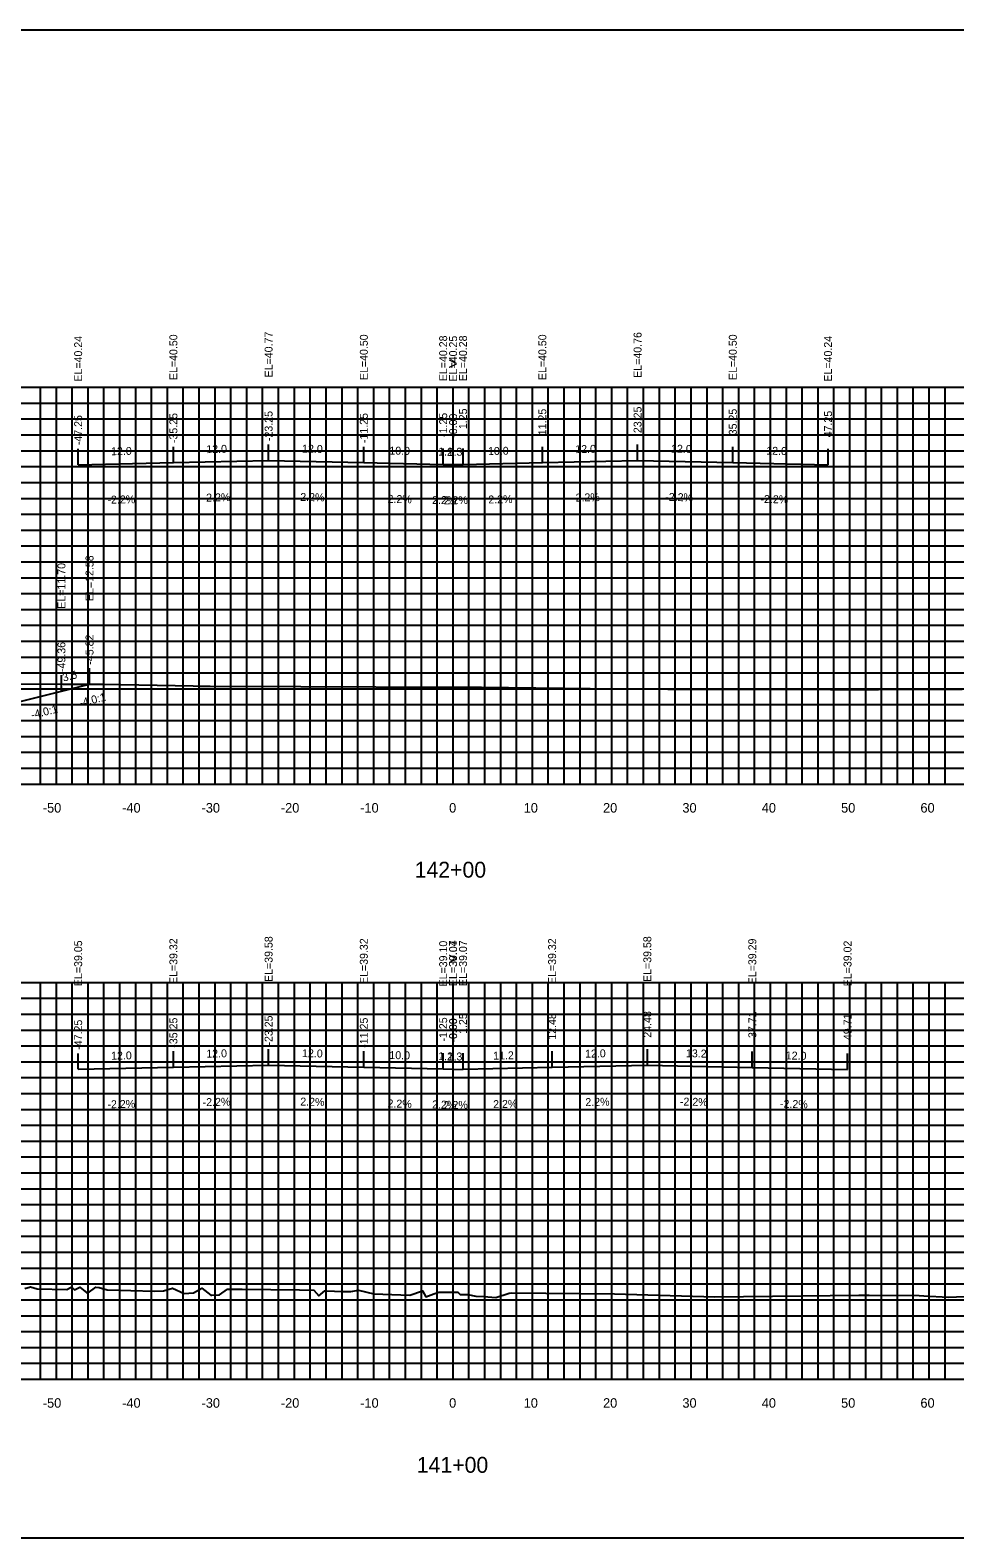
# Model space of a CAD drawing. Extents: x 1800880 to 1818864, y 245271 to 250560.
# Drawn here: x 1809479.5 to 1809596.1, y 250355.3 to 250545.3 of the extents above; entities that cross this region are included whole.
import ezdxf

# ---------------------------------------------------------------- set-up
doc = ezdxf.new("R2010")
doc.units = 0
for name, color, linetype in [('ANNO-TXT', 7, 'Continuous'), ('CL-CNST', 7, 'Continuous'), ('DESIGN - DRAINAGE - Bridges', 7, 'Continuous'), ('Level 32', 7, 'Continuous'), ('Level 37', 7, 'Continuous'), ('Level 46', 7, 'Continuous'), ('Level 62', 7, 'Continuous'), ('SHT-BDR', 7, 'Continuous')]:
    doc.layers.add(name, color=color, linetype=linetype)

msp = doc.modelspace()

# ---------------------------------------------------------------- linework, layer by layer
at = {"layer": 'CL-CNST'}
for points in [[(1809476.55, 250462.96), (1809483.67, 250462.9), (1809488.18, 250462.9), (1809488.53, 250462.9), (1809488.69, 250462.9), (1809500.06, 250462.69), (1809500.94, 250462.67), (1809500.99, 250462.67), (1809501.49, 250462.67), (1809501.75, 250462.66), (1809502.2, 250462.66), (1809502.2, 250462.66), (1809513.63, 250462.62), (1809523.07, 250462.55), (1809535.88, 250462.51), (1809536.24, 250462.51), (1809536.38, 250462.51), (1809553.49, 250462.33), (1809553.96, 250462.33), (1809559.88, 250462.27), (1809564.83, 250462.28), (1809580.4, 250462.24), (1809585.93, 250462.23), (1809586.4, 250462.24), (1809586.43, 250462.24), (1809596.98, 250462.28)], [(1809478.86, 250386.74), (1809479.57, 250386.97), (1809480.4, 250386.7), (1809484.14, 250386.63), (1809484.7, 250386.91), (1809485.1, 250386.59), (1809485.76, 250386.91), (1809486.67, 250386.18), (1809486.83, 250386.2), (1809487.81, 250386.9), (1809488.22, 250386.87), (1809489.22, 250386.56), (1809495.21, 250386.42), (1809496.32, 250386.44), (1809497.44, 250386.78), (1809498.93, 250386.1), (1809500.12, 250386.2), (1809501.17, 250386.78), (1809502.27, 250385.91), (1809502.41, 250385.91), (1809503.4, 250385.94), (1809504.41, 250386.68), (1809506.24, 250386.68), (1809513.46, 250386.56), (1809515.26, 250386.55), (1809515.88, 250385.8), (1809516.66, 250386.46), (1809516.92, 250386.46), (1809518.85, 250386.36), (1809519.4, 250386.35), (1809519.95, 250386.35), (1809520.91, 250386.54), (1809522.84, 250386.07), (1809527.37, 250385.89), (1809528.98, 250386.46), (1809529.39, 250385.71), (1809530.39, 250386.08), (1809531.02, 250386.28), (1809533.41, 250386.28), (1809533.72, 250386), (1809534.69, 250385.99), (1809535.7, 250385.77), (1809536.7, 250385.75), (1809538.22, 250385.63), (1809539.87, 250386.15), (1809540.19, 250386.18), (1809553.15, 250386.08), (1809565.81, 250385.7), (1809583.96, 250385.89), (1809585.27, 250385.9), (1809591.54, 250385.87), (1809592.16, 250385.83), (1809595.22, 250385.64), (1809599.38, 250385.8)]]:
    msp.add_lwpolyline(points, dxfattribs=at)
at = {"layer": 'DESIGN - DRAINAGE - Bridges'}
for p, q in [((1809382.82, 250450.32), (1809682.82, 250450.32)), ((1809482.82, 250450.26), (1809482.82, 250450.32)), ((1809492.82, 250450.26), (1809492.82, 250450.32)), ((1809502.82, 250450.26), (1809502.82, 250450.32)), ((1809512.82, 250450.26), (1809512.82, 250450.32)), ((1809522.82, 250450.26), (1809522.82, 250450.32)), ((1809532.82, 250450.26), (1809532.82, 250450.32)), ((1809542.82, 250450.26), (1809542.82, 250450.32)), ((1809552.82, 250450.26), (1809552.82, 250450.32)), ((1809562.82, 250450.26), (1809562.82, 250450.32)), ((1809572.82, 250450.26), (1809572.82, 250450.32)), ((1809582.82, 250450.26), (1809582.82, 250450.32)), ((1809592.82, 250450.26), (1809592.82, 250450.32)), ((1809382.82, 250375.32), (1809682.82, 250375.32)), ((1809482.82, 250375.26), (1809482.82, 250375.32)), ((1809492.82, 250375.26), (1809492.82, 250375.32)), ((1809502.82, 250375.26), (1809502.82, 250375.32)), ((1809512.82, 250375.26), (1809512.82, 250375.32)), ((1809522.82, 250375.26), (1809522.82, 250375.32)), ((1809532.82, 250375.26), (1809532.82, 250375.32)), ((1809542.82, 250375.26), (1809542.82, 250375.32)), ((1809552.82, 250375.26), (1809552.82, 250375.32)), ((1809562.82, 250375.26), (1809562.82, 250375.32)), ((1809572.82, 250375.26), (1809572.82, 250375.32)), ((1809582.82, 250375.26), (1809582.82, 250375.32)), ((1809592.82, 250375.26), (1809592.82, 250375.32))]:
    msp.add_line(p, q, dxfattribs=at)
at = {"layer": 'Level 37'}
for p, q in [((1809485.57, 250490.56), (1809485.57, 250492.56)), ((1809497.57, 250490.82), (1809497.57, 250492.82)), ((1809509.57, 250491.09), (1809509.57, 250493.09)), ((1809521.57, 250490.82), (1809521.57, 250492.82)), ((1809531.57, 250490.6), (1809531.57, 250492.6)), ((1809532.82, 250490.58), (1809532.82, 250492.58)), ((1809532.82, 250490.58), (1809532.82, 250492.58)), ((1809534.07, 250490.6), (1809534.07, 250492.6)), ((1809544.07, 250490.82), (1809544.07, 250492.82)), ((1809556.07, 250491.09), (1809556.07, 250493.09)), ((1809568.07, 250490.82), (1809568.07, 250492.82)), ((1809580.07, 250490.56), (1809580.07, 250492.56)), ((1809483.46, 250462.02), (1809483.46, 250464.02)), ((1809487, 250462.9), (1809487, 250464.9)), ((1809485.57, 250414.37), (1809485.57, 250416.37)), ((1809497.57, 250414.64), (1809497.57, 250416.64)), ((1809509.57, 250414.9), (1809509.57, 250416.9)), ((1809521.57, 250414.64), (1809521.57, 250416.64)), ((1809531.57, 250414.42), (1809531.57, 250416.42)), ((1809532.82, 250414.39), (1809532.82, 250416.39)), ((1809532.82, 250414.36), (1809532.82, 250416.36)), ((1809534.07, 250414.39), (1809534.07, 250416.39)), ((1809545.3, 250414.64), (1809545.3, 250416.64)), ((1809557.3, 250414.9), (1809557.3, 250416.9)), ((1809570.53, 250414.61), (1809570.53, 250416.61)), ((1809582.53, 250414.35), (1809582.53, 250416.35))]:
    msp.add_line(p, q, dxfattribs=at)
msp.add_lwpolyline([(1809382.82, 250355.32), (1809682.82, 250355.32), (1809682.82, 250545.32), (1809382.82, 250545.32)], close=True, dxfattribs=at)
at = {"layer": 'Level 46'}
for p, q in [((1809382.82, 250500.32), (1809682.82, 250500.32)), ((1809480.82, 250450.32), (1809480.82, 250500.32)), ((1809482.82, 250450.32), (1809482.82, 250500.32)), ((1809484.82, 250450.32), (1809484.82, 250500.32)), ((1809486.82, 250450.32), (1809486.82, 250500.32)), ((1809488.82, 250450.32), (1809488.82, 250500.32)), ((1809490.82, 250450.32), (1809490.82, 250500.32)), ((1809492.82, 250450.32), (1809492.82, 250500.32)), ((1809494.82, 250450.32), (1809494.82, 250500.32)), ((1809496.82, 250450.32), (1809496.82, 250500.32)), ((1809498.82, 250450.32), (1809498.82, 250500.32)), ((1809500.82, 250450.32), (1809500.82, 250500.32)), ((1809502.82, 250450.32), (1809502.82, 250500.32)), ((1809504.82, 250450.32), (1809504.82, 250500.32)), ((1809506.82, 250450.32), (1809506.82, 250500.32)), ((1809508.82, 250450.32), (1809508.82, 250500.32)), ((1809510.82, 250450.32), (1809510.82, 250500.32)), ((1809512.82, 250450.32), (1809512.82, 250500.32)), ((1809514.82, 250450.32), (1809514.82, 250500.32)), ((1809516.82, 250450.32), (1809516.82, 250500.32)), ((1809518.82, 250450.32), (1809518.82, 250500.32)), ((1809520.82, 250450.32), (1809520.82, 250500.32)), ((1809522.82, 250450.32), (1809522.82, 250500.32)), ((1809524.82, 250450.32), (1809524.82, 250500.32)), ((1809526.82, 250450.32), (1809526.82, 250500.32)), ((1809528.82, 250450.32), (1809528.82, 250500.32)), ((1809530.82, 250450.32), (1809530.82, 250500.32)), ((1809532.82, 250450.32), (1809532.82, 250500.32)), ((1809534.82, 250450.32), (1809534.82, 250500.32)), ((1809536.82, 250450.32), (1809536.82, 250500.32)), ((1809538.82, 250450.32), (1809538.82, 250500.32)), ((1809540.82, 250450.32), (1809540.82, 250500.32)), ((1809542.82, 250450.32), (1809542.82, 250500.32)), ((1809544.82, 250450.32), (1809544.82, 250500.32)), ((1809546.82, 250450.32), (1809546.82, 250500.32)), ((1809548.82, 250450.32), (1809548.82, 250500.32)), ((1809550.82, 250450.32), (1809550.82, 250500.32)), ((1809552.82, 250450.32), (1809552.82, 250500.32)), ((1809554.82, 250450.32), (1809554.82, 250500.32)), ((1809556.82, 250450.32), (1809556.82, 250500.32)), ((1809558.82, 250450.32), (1809558.82, 250500.32)), ((1809560.82, 250450.32), (1809560.82, 250500.32)), ((1809562.82, 250450.32), (1809562.82, 250500.32)), ((1809564.82, 250450.32), (1809564.82, 250500.32)), ((1809566.82, 250450.32), (1809566.82, 250500.32)), ((1809568.82, 250450.32), (1809568.82, 250500.32)), ((1809570.82, 250450.32), (1809570.82, 250500.32)), ((1809572.82, 250450.32), (1809572.82, 250500.32)), ((1809574.82, 250450.32), (1809574.82, 250500.32)), ((1809576.82, 250450.32), (1809576.82, 250500.32)), ((1809578.82, 250450.32), (1809578.82, 250500.32)), ((1809580.82, 250450.32), (1809580.82, 250500.32)), ((1809582.82, 250450.32), (1809582.82, 250500.32)), ((1809584.82, 250450.32), (1809584.82, 250500.32)), ((1809586.82, 250450.32), (1809586.82, 250500.32)), ((1809588.82, 250450.32), (1809588.82, 250500.32)), ((1809590.82, 250450.32), (1809590.82, 250500.32)), ((1809592.82, 250450.32), (1809592.82, 250500.32)), ((1809594.82, 250450.32), (1809594.82, 250500.32)), ((1809382.82, 250498.32), (1809682.82, 250498.32)), ((1809382.82, 250496.32), (1809682.82, 250496.32)), ((1809382.82, 250494.32), (1809682.82, 250494.32)), ((1809382.82, 250492.32), (1809682.82, 250492.32)), ((1809382.82, 250490.32), (1809682.82, 250490.32)), ((1809382.82, 250488.32), (1809682.82, 250488.32)), ((1809382.82, 250486.32), (1809682.82, 250486.32)), ((1809382.82, 250484.32), (1809682.82, 250484.32)), ((1809382.82, 250482.32), (1809682.82, 250482.32)), ((1809382.82, 250480.32), (1809682.82, 250480.32)), ((1809382.82, 250478.32), (1809682.82, 250478.32)), ((1809382.82, 250476.32), (1809682.82, 250476.32)), ((1809382.82, 250474.32), (1809682.82, 250474.32)), ((1809382.82, 250472.32), (1809682.82, 250472.32)), ((1809382.82, 250470.32), (1809682.82, 250470.32)), ((1809382.82, 250468.32), (1809682.82, 250468.32)), ((1809382.82, 250466.32), (1809682.82, 250466.32)), ((1809382.82, 250464.32), (1809682.82, 250464.32)), ((1809382.82, 250462.32), (1809682.82, 250462.32)), ((1809382.82, 250460.32), (1809682.82, 250460.32)), ((1809382.82, 250458.32), (1809682.82, 250458.32)), ((1809382.82, 250456.32), (1809682.82, 250456.32)), ((1809382.82, 250454.32), (1809682.82, 250454.32)), ((1809382.82, 250452.32), (1809682.82, 250452.32)), ((1809382.82, 250450.32), (1809682.82, 250450.32)), ((1809382.82, 250425.32), (1809682.82, 250425.32)), ((1809480.82, 250375.32), (1809480.82, 250425.32)), ((1809482.82, 250375.32), (1809482.82, 250425.32)), ((1809484.82, 250375.32), (1809484.82, 250425.32)), ((1809486.82, 250375.32), (1809486.82, 250425.32)), ((1809488.82, 250375.32), (1809488.82, 250425.32)), ((1809490.82, 250375.32), (1809490.82, 250425.32)), ((1809492.82, 250375.32), (1809492.82, 250425.32)), ((1809494.82, 250375.32), (1809494.82, 250425.32)), ((1809496.82, 250375.32), (1809496.82, 250425.32)), ((1809498.82, 250375.32), (1809498.82, 250425.32)), ((1809500.82, 250375.32), (1809500.82, 250425.32)), ((1809502.82, 250375.32), (1809502.82, 250425.32)), ((1809504.82, 250375.32), (1809504.82, 250425.32)), ((1809506.82, 250375.32), (1809506.82, 250425.32)), ((1809508.82, 250375.32), (1809508.82, 250425.32)), ((1809510.82, 250375.32), (1809510.82, 250425.32)), ((1809512.82, 250375.32), (1809512.82, 250425.32)), ((1809514.82, 250375.32), (1809514.82, 250425.32)), ((1809516.82, 250375.32), (1809516.82, 250425.32)), ((1809518.82, 250375.32), (1809518.82, 250425.32)), ((1809520.82, 250375.32), (1809520.82, 250425.32)), ((1809522.82, 250375.32), (1809522.82, 250425.32)), ((1809524.82, 250375.32), (1809524.82, 250425.32)), ((1809526.82, 250375.32), (1809526.82, 250425.32)), ((1809528.82, 250375.32), (1809528.82, 250425.32)), ((1809530.82, 250375.32), (1809530.82, 250425.32)), ((1809532.82, 250375.32), (1809532.82, 250425.32)), ((1809534.82, 250375.32), (1809534.82, 250425.32)), ((1809536.82, 250375.32), (1809536.82, 250425.32)), ((1809538.82, 250375.32), (1809538.82, 250425.32)), ((1809540.82, 250375.32), (1809540.82, 250425.32)), ((1809542.82, 250375.32), (1809542.82, 250425.32)), ((1809544.82, 250375.32), (1809544.82, 250425.32)), ((1809546.82, 250375.32), (1809546.82, 250425.32)), ((1809548.82, 250375.32), (1809548.82, 250425.32)), ((1809550.82, 250375.32), (1809550.82, 250425.32)), ((1809552.82, 250375.32), (1809552.82, 250425.32)), ((1809554.82, 250375.32), (1809554.82, 250425.32)), ((1809556.82, 250375.32), (1809556.82, 250425.32)), ((1809558.82, 250375.32), (1809558.82, 250425.32)), ((1809560.82, 250375.32), (1809560.82, 250425.32)), ((1809562.82, 250375.32), (1809562.82, 250425.32)), ((1809564.82, 250375.32), (1809564.82, 250425.32)), ((1809566.82, 250375.32), (1809566.82, 250425.32)), ((1809568.82, 250375.32), (1809568.82, 250425.32)), ((1809570.82, 250375.32), (1809570.82, 250425.32)), ((1809572.82, 250375.32), (1809572.82, 250425.32)), ((1809574.82, 250375.32), (1809574.82, 250425.32)), ((1809576.82, 250375.32), (1809576.82, 250425.32)), ((1809578.82, 250375.32), (1809578.82, 250425.32)), ((1809580.82, 250375.32), (1809580.82, 250425.32)), ((1809582.82, 250375.32), (1809582.82, 250425.32)), ((1809584.82, 250375.32), (1809584.82, 250425.32)), ((1809586.82, 250375.32), (1809586.82, 250425.32)), ((1809588.82, 250375.32), (1809588.82, 250425.32)), ((1809590.82, 250375.32), (1809590.82, 250425.32)), ((1809592.82, 250375.32), (1809592.82, 250425.32)), ((1809594.82, 250375.32), (1809594.82, 250425.32)), ((1809382.82, 250423.32), (1809682.82, 250423.32)), ((1809382.82, 250421.32), (1809682.82, 250421.32)), ((1809382.82, 250419.32), (1809682.82, 250419.32)), ((1809382.82, 250417.32), (1809682.82, 250417.32)), ((1809382.82, 250415.32), (1809682.82, 250415.32)), ((1809382.82, 250413.32), (1809682.82, 250413.32)), ((1809382.82, 250411.32), (1809682.82, 250411.32)), ((1809382.82, 250409.32), (1809682.82, 250409.32)), ((1809382.82, 250407.32), (1809682.82, 250407.32)), ((1809382.82, 250405.32), (1809682.82, 250405.32)), ((1809382.82, 250403.32), (1809682.82, 250403.32)), ((1809382.82, 250401.32), (1809682.82, 250401.32)), ((1809382.82, 250399.32), (1809682.82, 250399.32)), ((1809382.82, 250397.32), (1809682.82, 250397.32)), ((1809382.82, 250395.32), (1809682.82, 250395.32)), ((1809382.82, 250393.32), (1809682.82, 250393.32)), ((1809382.82, 250391.32), (1809682.82, 250391.32)), ((1809382.82, 250389.32), (1809682.82, 250389.32)), ((1809382.82, 250387.32), (1809682.82, 250387.32)), ((1809382.82, 250385.32), (1809682.82, 250385.32)), ((1809382.82, 250383.32), (1809682.82, 250383.32)), ((1809382.82, 250381.32), (1809682.82, 250381.32)), ((1809382.82, 250379.32), (1809682.82, 250379.32)), ((1809382.82, 250377.32), (1809682.82, 250377.32)), ((1809382.82, 250375.32), (1809682.82, 250375.32))]:
    msp.add_line(p, q, dxfattribs=at)
at = {"layer": 'Level 62'}
for points in [[(1809485.57, 250490.56), (1809497.57, 250490.82), (1809509.57, 250491.09), (1809521.57, 250490.82), (1809531.57, 250490.6), (1809532.82, 250490.58), (1809532.82, 250490.58), (1809534.07, 250490.6), (1809544.07, 250490.82), (1809556.07, 250491.09), (1809568.07, 250490.82), (1809580.07, 250490.56)], [(1809390.95, 250463.52), (1809392.73, 250464.11), (1809393.03, 250464.1), (1809395.96, 250464.06), (1809403.03, 250464.34), (1809403.62, 250464.32), (1809403.72, 250464.32), (1809403.76, 250464.17), (1809404.35, 250464.22), (1809412.85, 250464.25), (1809416.35, 250464.27), (1809433.4, 250463.9), (1809440.35, 250463.74), (1809441.5, 250463.7), (1809444.35, 250463.58), (1809448.27, 250463.43), (1809449.85, 250463.36), (1809464.84, 250460.87), (1809470.85, 250459.86), (1809471.99, 250459.86), (1809474.85, 250459.86), (1809483.46, 250462.02), (1809487, 250462.9)], [(1809485.57, 250414.37), (1809497.57, 250414.64), (1809509.57, 250414.9), (1809521.57, 250414.64), (1809531.57, 250414.42), (1809532.82, 250414.39), (1809532.82, 250414.36), (1809534.07, 250414.39), (1809545.3, 250414.64), (1809557.3, 250414.9), (1809570.53, 250414.61), (1809582.53, 250414.35)]]:
    msp.add_lwpolyline(points, dxfattribs=at)

# ---------------------------------------------------------------- texts
for s, p in [('-50', (1809481.12, 250446.72)), ('-40', (1809491.12, 250446.72)), ('-30', (1809501.12, 250446.72)), ('-20', (1809511.12, 250446.72)), ('-10', (1809521.12, 250446.72)), ('0', (1809532.32, 250446.72)), ('10', (1809541.72, 250446.72)), ('20', (1809551.72, 250446.72)), ('30', (1809561.72, 250446.72)), ('40', (1809571.72, 250446.72)), ('50', (1809581.72, 250446.72)), ('60', (1809591.72, 250446.72)), ('-50', (1809481.12, 250371.72)), ('-40', (1809491.12, 250371.72)), ('-30', (1809501.12, 250371.72)), ('-20', (1809511.12, 250371.72)), ('-10', (1809521.12, 250371.72)), ('0', (1809532.32, 250371.72)), ('10', (1809541.72, 250371.72)), ('20', (1809551.72, 250371.72)), ('30', (1809561.72, 250371.72)), ('40', (1809571.72, 250371.72)), ('50', (1809581.72, 250371.72)), ('60', (1809591.72, 250371.72))]:
    msp.add_text(s, height=1.2).set_placement(p)
at = {"layer": 'ANNO-TXT'}
for s, rotation, p in [('12.0', 1.2603, (1809489.73, 250491.75)), ('12.0', 1.2603, (1809501.73, 250492.01)), ('12.0', 358.7397, (1809513.78, 250492.09)), ('10.0', 358.7397, (1809524.78, 250491.85)), ('1.2', 358.7397, (1809530.93, 250491.72)), ('1.3', 1.2603, (1809532.14, 250491.66)), ('10.0', 1.2603, (1809537.23, 250491.77)), ('12.0', 1.2603, (1809548.23, 250492.01)), ('12.0', 358.7397, (1809560.28, 250492.09)), ('12.0', 358.7397, (1809572.28, 250491.83)), ('-2.2%', 1.2603, (1809489.27, 250485.64)), ('-2.2%', 1.2603, (1809501.27, 250485.9)), ('2.2%', 358.7397, (1809513.55, 250486)), ('2.2%', 358.7397, (1809524.55, 250485.76)), ('2.2%', 358.7397, (1809530.17, 250485.63)), ('2.2%', 1.2603, (1809531.64, 250485.55)), ('2.2%', 1.2603, (1809537.27, 250485.67)), ('2.2%', 1.2603, (1809548.27, 250485.91)), ('-2.2%', 358.7397, (1809559.55, 250486.01)), ('-2.2%', 358.7397, (1809571.55, 250485.75)), ('3.5', 14.0369, (1809483.72, 250463.22)), ('12.0', 1.2603, (1809489.73, 250415.57)), ('12.0', 1.2603, (1809501.73, 250415.83)), ('12.0', 358.7397, (1809513.78, 250415.91)), ('10.0', 358.7397, (1809524.78, 250415.67)), ('1.2', 358.7397, (1809530.93, 250415.53)), ('1.3', 1.2603, (1809532.14, 250415.45)), ('11.2', 1.2603, (1809537.88, 250415.58)), ('12.0', 1.2603, (1809549.46, 250415.83)), ('13.2', 358.7397, (1809562.16, 250415.9)), ('12.0', 358.7397, (1809574.74, 250415.62)), ('-2.2%', 1.2603, (1809489.27, 250409.45)), ('-2.2%', 1.2603, (1809501.27, 250409.72)), ('2.2%', 358.7397, (1809513.55, 250409.81)), ('2.2%', 358.7397, (1809524.55, 250409.57)), ('2.2%', 1.2603, (1809537.88, 250409.47)), ('2.2%', 1.2603, (1809549.5, 250409.73)), ('-2.2%', 358.7397, (1809561.4, 250409.81)), ('-2.2%', 358.7397, (1809574.01, 250409.53)), ('2.2%', 358.7397, (1809530.17, 250409.45)), ('2.2%', 1.2603, (1809531.64, 250409.34))]:
    msp.add_text(s, height=1, rotation=rotation, dxfattribs=at).set_placement(p)
at = {"layer": 'DESIGN - DRAINAGE - Bridges'}
for p in [(1809532.21, 250502.57), (1809532.21, 250427.57)]:
    msp.add_text('>', height=1.5, dxfattribs=at).set_placement(p)
at = {"layer": 'Level 32'}
for s, p in [('142+00', (1809527.98, 250438.52)), ('141+00', (1809528.25, 250363.52))]:
    msp.add_text(s, height=2, dxfattribs=at).set_placement(p)
at = {"layer": 'Level 37'}
for p in [(1809479.76, 250458.52), (1809485.84, 250460.03)]:
    msp.add_text('-4.0:1', height=1, rotation=14.0369, dxfattribs=at).set_placement(p)
at = {"layer": 'SHT-BDR'}
for s, p in [('EL=40.24', (1809486.07, 250501.03)), ('EL=40.50', (1809498.07, 250501.22)), ('EL=40.77', (1809510.07, 250501.56)), ('EL=40.50', (1809522.07, 250501.22)), ('EL=40.28', (1809532.07, 250501.08)), ('EL=40.25', (1809533.32, 250501.05)), ('EL=40.25', (1809533.32, 250501.05)), ('EL=40.28', (1809534.57, 250501.08)), ('EL=40.50', (1809544.57, 250501.22)), ('EL=40.76', (1809556.57, 250501.51)), ('EL=40.50', (1809568.57, 250501.22)), ('EL=40.24', (1809580.57, 250501.03)), ('-47.25', (1809486.07, 250493.02)), ('-35.25', (1809498.07, 250493.28)), ('-23.25', (1809510.07, 250493.54)), ('-11.25', (1809522.07, 250493.28)), ('-1.25', (1809532.07, 250494.05)), ('-0.00', (1809533.32, 250493.95)), ('-0.00', (1809533.32, 250493.95)), ('1.25', (1809534.57, 250495.04)), ('11.25', (1809544.57, 250494.27)), ('23.25', (1809556.57, 250494.54)), ('35.25', (1809568.57, 250494.27)), ('47.25', (1809580.57, 250494.01)), ('EL=12.58', (1809487.5, 250473.37)), ('EL=11.70', (1809483.96, 250472.41)), ('-49.36', (1809483.96, 250464.43)), ('-45.82', (1809487.5, 250465.36)), ('EL=39.05', (1809486.07, 250424.85)), ('EL=39.32', (1809498.07, 250425.11)), ('EL=39.58', (1809510.07, 250425.37)), ('EL=39.32', (1809522.07, 250425.11)), ('EL=39.10', (1809532.07, 250424.81)), ('EL=39.07', (1809533.32, 250424.86)), ('EL=39.04', (1809533.32, 250424.84)), ('EL=39.07', (1809534.57, 250424.86)), ('EL=39.32', (1809545.8, 250425.11)), ('EL=39.58', (1809557.8, 250425.37)), ('EL=39.29', (1809571.03, 250425.08)), ('EL=39.02', (1809583.03, 250424.82)), ('-47.25', (1809486.07, 250416.83)), ('-35.25', (1809498.07, 250417.09)), ('-23.25', (1809510.07, 250417.36)), ('-11.25', (1809522.07, 250417.09)), ('-1.25', (1809532.07, 250417.87)), ('-0.00', (1809533.32, 250417.76)), ('-0.00', (1809533.32, 250417.73)), ('1.25', (1809534.57, 250418.83)), ('12.48', (1809545.8, 250418.09)), ('24.48', (1809557.8, 250418.35)), ('37.71', (1809571.03, 250418.31)), ('49.71', (1809583.03, 250418.05))]:
    msp.add_text(s, height=1, rotation=90, dxfattribs=at).set_placement(p)

doc.saveas('drawing.dxf')
